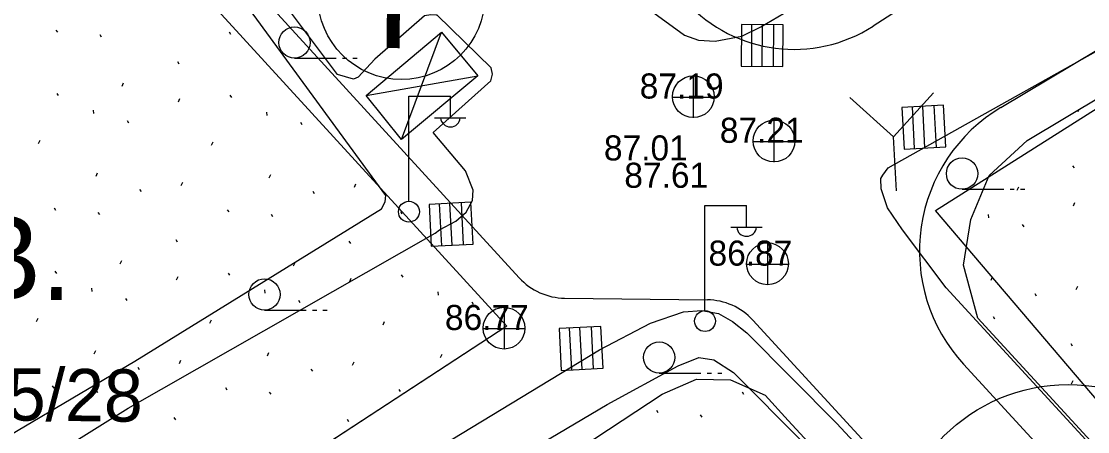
# Model space of a CAD drawing. Extents: x 412225 to 413380, y 4456471 to 4457189.
# Drawn here: x 412564.7 to 412615.8, y 4456938.5 to 4456958.1 of the extents above; entities that cross this region are included whole.
import ezdxf

# ---------------------------------------------------------------- set-up
doc = ezdxf.new("R2010")
doc.units = 0
for name, color, linetype in [('0_HALİHAZIR', 7, 'Continuous'), ('0_KADASTRO', 7, 'Continuous'), ('Level 27', 7, 'Continuous'), ('Level 41', 7, 'Continuous'), ('Level 48', 7, 'Continuous'), ('Level 56', 7, 'Continuous'), ('Level 58', 7, 'Continuous'), ('Level 62', 7, 'Continuous')]:
    doc.layers.add(name, color=color, linetype=linetype)

msp = doc.modelspace()

# ---------------------------------------------------------------- linework, layer by layer
at = {"layer": '0_HALİHAZIR'}
for p, q in [((412599.215, 4456957.997), (412599.2, 4456955.997)), ((412599.215, 4456957.997), (412599.2, 4456955.997)), ((412601.215, 4456957.982), (412599.215, 4456957.997)), ((412601.215, 4456957.982), (412599.215, 4456957.997)), ((412599.705, 4456955.994), (412599.719, 4456957.994)), ((412600.2, 4456955.99), (412600.215, 4456957.99)), ((412600.748, 4456955.986), (412600.763, 4456957.986)), ((412601.2, 4456955.982), (412601.215, 4456957.982)), ((412601.2, 4456955.982), (412601.215, 4456957.982)), ((412582.939, 4456952.494), (412584.845, 4456957.62)), ((412577.813, 4456956.38), (412579.813, 4456956.38)), ((412580.113, 4456956.38), (412580.313, 4456956.38)), ((412580.613, 4456956.38), (412580.813, 4456956.38)), ((412599.2, 4456955.997), (412601.2, 4456955.982)), ((412599.2, 4456955.997), (412601.2, 4456955.982)), ((412581.242, 4456954.6), (412586.592, 4456955.535)), ((412596.926, 4456953.529), (412596.926, 4456955.529)), ((412606.501, 4456952.616), (412608.402, 4456954.719)), ((412583.281, 4456949.563), (412583.281, 4456954.563)), ((412583.281, 4456954.563), (412585.281, 4456954.563)), ((412585.281, 4456953.563), (412585.281, 4456954.563)), ((412595.906, 4456954.519), (412597.906, 4456954.519)), ((412606.501, 4456952.616), (412604.398, 4456954.507)), ((412608.895, 4456954.135), (412606.898, 4456954.029)), ((412608.895, 4456954.135), (412606.898, 4456954.029)), ((412606.898, 4456954.029), (412607.004, 4456952.032)), ((412606.898, 4456954.029), (412607.004, 4456952.032)), ((412607.508, 4456952.059), (412607.402, 4456954.056)), ((412608.002, 4456952.085), (412607.897, 4456954.082)), ((412608.549, 4456952.114), (412608.444, 4456954.111)), ((412609.001, 4456952.138), (412608.895, 4456954.135)), ((412609.001, 4456952.138), (412608.895, 4456954.135)), ((412584.521, 4456953.523), (412586.021, 4456953.523)), ((412600.788, 4456951.411), (412600.788, 4456953.411)), ((412599.768, 4456952.401), (412601.768, 4456952.401)), ((412606.637, 4456950.029), (412606.501, 4456952.616)), ((412607.004, 4456952.032), (412609.001, 4456952.138)), ((412607.004, 4456952.032), (412609.001, 4456952.138)), ((412609.778, 4456950.11), (412611.778, 4456950.11)), ((412612.078, 4456950.11), (412612.278, 4456950.11)), ((412612.578, 4456950.11), (412612.778, 4456950.11)), ((412586.255, 4456949.486), (412584.258, 4456949.381)), ((412586.255, 4456949.486), (412584.258, 4456949.381)), ((412584.258, 4456949.381), (412584.363, 4456947.383)), ((412584.258, 4456949.381), (412584.363, 4456947.383)), ((412584.867, 4456947.41), (412584.762, 4456949.407)), ((412585.362, 4456947.436), (412585.256, 4456949.433)), ((412585.909, 4456947.465), (412585.803, 4456949.462)), ((412586.361, 4456947.489), (412586.255, 4456949.486)), ((412586.361, 4456947.489), (412586.255, 4456949.486)), ((412597.459, 4456944.331), (412597.459, 4456949.331)), ((412597.459, 4456949.331), (412599.459, 4456949.331)), ((412599.459, 4456948.331), (412599.459, 4456949.331)), ((412598.699, 4456948.291), (412600.199, 4456948.291)), ((412584.363, 4456947.383), (412586.361, 4456947.489)), ((412584.363, 4456947.383), (412586.361, 4456947.489)), ((412600.479, 4456945.538), (412600.479, 4456947.538)), ((412599.459, 4456946.528), (412601.459, 4456946.528)), ((412576.377, 4456944.33), (412578.377, 4456944.33)), ((412578.677, 4456944.33), (412578.877, 4456944.33)), ((412579.177, 4456944.33), (412579.377, 4456944.33)), ((412587.861, 4456942.458), (412587.861, 4456944.458)), ((412592.481, 4456943.549), (412590.483, 4456943.444)), ((412592.481, 4456943.549), (412590.483, 4456943.444)), ((412591.588, 4456941.499), (412591.482, 4456943.497)), ((412592.135, 4456941.528), (412592.029, 4456943.526)), ((412592.586, 4456941.552), (412592.481, 4456943.549)), ((412592.586, 4456941.552), (412592.481, 4456943.549)), ((412586.841, 4456943.448), (412588.841, 4456943.448)), ((412590.483, 4456943.444), (412590.589, 4456941.447)), ((412590.483, 4456943.444), (412590.589, 4456941.447)), ((412591.093, 4456941.473), (412590.987, 4456943.471)), ((412590.589, 4456941.447), (412592.586, 4456941.552)), ((412590.589, 4456941.447), (412592.586, 4456941.552)), ((412595.277, 4456941.316), (412597.277, 4456941.316)), ((412597.577, 4456941.316), (412597.777, 4456941.316)), ((412598.077, 4456941.316), (412598.277, 4456941.316))]:
    msp.add_line(p, q, dxfattribs=at)
for points in [[(412584.762, 4456948.165), (412585.534, 4456948.579), (412586.037, 4456949.02), (412586.337, 4456949.57), (412586.364, 4456950.073), (412586.006, 4456950.99), (412584.455, 4456952.83), (412587.206, 4456955.305), (412587.296, 4456955.619), (412587.226, 4456955.918), (412584.641, 4456958.441), (412584.604, 4456958.443), (412584.347, 4456958.456), (412584.036, 4456958.399), (412581.664, 4456956.335), (412580.856, 4456955.468), (412580.642, 4456955.381), (412579.867, 4456955.606), (412569.482, 4456969.462), (412569.816, 4456973.933), (412569.776, 4456974.563), (412569.384, 4456975.285), (412561.794, 4456983.876)], [(412433.199, 4456983.611), (412458.357, 4456958.224), (412478.594, 4456937.778), (412494.707, 4456921.709), (412506.6, 4456909.868), (412508.244, 4456908.725), (412509.715, 4456908.155), (412510.968, 4456907.91), (412512.709, 4456907.952), (412514.827, 4456908.164), (412517.02, 4456908.788), (412521.642, 4456910.812), (412528.714, 4456914.991), (412542.04, 4456923.109), (412563.128, 4456935.466), (412569.855, 4456939.641), (412584.556, 4456948.006), (412584.762, 4456948.165)], [(412595.013, 4456958.555), (412596.492, 4456957.475), (412597.153, 4456957.238), (412597.959, 4456957.201), (412599.237, 4456957.433), (412600.135, 4456957.874), (412616.154, 4456967.297), (412638.119, 4456980.873)], [(412669.905, 4456964.223), (412640.886, 4456945.35), (412621.912, 4456933.376), (412608.502, 4456949.1), (412639.775, 4456968.887), (412659.868, 4456980.208), (412664.29, 4456973.005)], [(412513.106, 4456909.948), (412516.87, 4456911.126), (412523.559, 4456914.13), (412540.165, 4456923.952), (412557.772, 4456934.57), (412570.175, 4456941.896), (412581.984, 4456949.168), (412582.162, 4456949.515), (412582.19, 4456949.809), (412574.277, 4456960.644), (412567.756, 4456970.138), (412567.627, 4456970.723), (412567.661, 4456971.595), (412567.679, 4456971.926), (412567.978, 4456973.92)], [(412661.467, 4456887.739), (412645.033, 4456905.513), (412633.541, 4456918.05), (412622.741, 4456930.466), (412609.011, 4456945.402), (412606.932, 4456948.166), (412606.21, 4456949.224), (412605.901, 4456950.124), (412605.894, 4456950.633), (412605.99, 4456950.782), (412606.232, 4456951.131), (412616.975, 4456957.14), (412641.688, 4456971.736)], [(412582.557, 4456936.451), (412592.413, 4456942.431), (412594.86, 4456943.699), (412596.447, 4456944.249), (412597.317, 4456944.311), (412598.108, 4456944.174), (412598.787, 4456943.79), (412599.469, 4456943.241), (412603.773, 4456938.915), (412612.34, 4456929.705), (412617.286, 4456924.238), (412618.047, 4456922.721), (412618.106, 4456922.114), (412618.015, 4456921.554), (412617.842, 4456921.025), (412616.073, 4456919.487)], [(412575.152, 4456929.38), (412592.783, 4456939.813), (412596.191, 4456941.671), (412597.172, 4456942.063), (412597.896, 4456941.959), (412598.826, 4456941.348), (412605.532, 4456934.625)]]:
    msp.add_lwpolyline(points, dxfattribs=at)
msp.add_lwpolyline([(412582.939, 4456952.494), (412581.242, 4456954.6), (412584.845, 4456957.62), (412586.592, 4456955.535)], close=True, dxfattribs=at)
for centre, radius in [((412577.813, 4456957.13), 0.75), ((412596.911, 4456954.537), 1), ((412600.773, 4456952.419), 1), ((412609.778, 4456950.86), 0.75), ((412583.291, 4456949.038), 0.5), ((412600.463, 4456946.546), 1), ((412576.377, 4456945.08), 0.75), ((412587.846, 4456943.466), 1), ((412597.469, 4456943.806), 0.5), ((412595.277, 4456942.066), 0.75)]:
    msp.add_circle(centre, radius, dxfattribs=at)
for centre in [(412585.281, 4456953.566), (412599.459, 4456948.334)]:
    msp.add_arc(centre, 0.474, 184.8384, 355.1464, dxfattribs=at)
at = {"layer": '0_KADASTRO'}
for points in [[(412627.457, 4456925.548), (412610.535, 4456943.95), (412609.853, 4456946.488), (412610.198, 4456948.664), (412611.072, 4456950.765), (412612.896, 4456952.445), (412618.421, 4456955.74), (412629.081, 4456938.817), (412647.385, 4456950.031), (412670.013, 4456963.896), (412659.665, 4456980.324), (412659.349, 4456980.825), (412662.956, 4456983.053), (412663.251, 4456982.728), (412682.351, 4456961.652), (412697.158, 4456945.313), (412711.723, 4456958.53), (412711.969, 4456958.753), (412714.653, 4456955.79), (412699.879, 4456942.309), (412701.663, 4456940.335), (412731.651, 4456907.154)], [(412514.918, 4456961.632), (412519.687, 4456956.508), (412533.306, 4456941.862), (412568.504, 4456974.51), (412568.099, 4456965.274), (412587.973, 4456943.566), (412531.386, 4456906.626)]]:
    msp.add_lwpolyline(points, dxfattribs=at)
at = {"layer": 'Level 27'}
for p, q in [((412587.973, 4456943.566), (412531.386, 4456906.626)), ((412536.456, 4456901.576), (412595.418, 4456940.311))]:
    msp.add_line(p, q, dxfattribs=at)
for points in [[(412698.351, 4456863.216), (412671.009, 4456893.019), (412663.67, 4456886.167), (412658.594, 4456891.688), (412627.457, 4456925.548), (412610.535, 4456943.95), (412609.853, 4456946.488), (412610.198, 4456948.664), (412611.072, 4456950.765), (412612.896, 4456952.445), (412618.421, 4456955.74), (412659.349, 4456980.825), (412662.956, 4456983.053), (412675.647, 4456990.653), (412677.81, 4456991.799), (412679.882, 4456991.945), (412681.966, 4456991.421), (412682.158, 4456991.258), (412683.551, 4456990.073), (412683.789, 4456989.871), (412711.969, 4456958.753), (412714.653, 4456955.79), (412757.812, 4456908.134)], [(412554.879, 4456989.15), (412568.504, 4456974.51), (412568.099, 4456965.274), (412587.973, 4456943.566)], [(412595.418, 4456940.311), (412597.066, 4456941.022), (412598.696, 4456940.993), (412600.348, 4456940.255), (412601.449, 4456939.057), (412603.732, 4456936.574), (412617.27, 4456921.852)]]:
    msp.add_lwpolyline(points, dxfattribs=at)
at = {"layer": 'Level 41'}
for p, q in [((412566.39, 4456957.728), (412566.46, 4456957.62)), ((412568.487, 4456957.515), (412568.557, 4456957.407)), ((412574.683, 4456957.643), (412574.753, 4456957.536)), ((412572.212, 4456956.215), (412572.282, 4456956.108)), ((412569.559, 4456955.05), (412569.632, 4456955.208)), ((412566.426, 4456954.698), (412566.496, 4456954.59)), ((412572.251, 4456954.293), (412572.324, 4456954.452)), ((412574.719, 4456954.613), (412574.789, 4456954.505)), ((412568.176, 4456953.889), (412568.193, 4456953.728)), ((412576.469, 4456953.804), (412576.485, 4456953.644)), ((412615.333, 4456953.825), (412615.379, 4456953.926)), ((412569.801, 4456953.402), (412569.87, 4456953.294)), ((412578.094, 4456953.317), (412578.163, 4456953.209)), ((412565.553, 4456952.301), (412565.627, 4456952.461)), ((412573.845, 4456952.217), (412573.919, 4456952.376)), ((412615.071, 4456951.238), (412615.141, 4456951.13)), ((412568.309, 4456950.743), (412568.381, 4456950.902)), ((412576.602, 4456950.658), (412576.673, 4456950.818)), ((412572.388, 4456950.293), (412572.46, 4456950.453)), ((412580.68, 4456950.208), (412580.753, 4456950.368)), ((412612.418, 4456950.072), (412612.49, 4456950.23)), ((412570.398, 4456950.106), (412570.468, 4456949.999)), ((412578.69, 4456950.021), (412578.76, 4456949.914)), ((412566.303, 4456949.219), (412566.373, 4456949.111)), ((412574.596, 4456949.134), (412574.666, 4456949.026)), ((412615.109, 4456949.315), (412615.183, 4456949.475)), ((412568.4, 4456949.005), (412568.47, 4456948.897)), ((412576.693, 4456948.92), (412576.763, 4456948.812)), ((412582.888, 4456949.049), (412582.958, 4456948.941)), ((412611.035, 4456948.911), (412611.051, 4456948.751)), ((412612.66, 4456948.424), (412612.729, 4456948.317)), ((412572.125, 4456947.706), (412572.195, 4456947.598)), ((412580.418, 4456947.621), (412580.488, 4456947.513)), ((412569.472, 4456946.54), (412569.545, 4456946.698)), ((412577.765, 4456946.455), (412577.837, 4456946.613)), ((412566.339, 4456946.188), (412566.409, 4456946.08)), ((412574.632, 4456946.103), (412574.702, 4456945.995)), ((412572.164, 4456945.783), (412572.237, 4456945.943)), ((412580.456, 4456945.699), (412580.53, 4456945.858)), ((412582.924, 4456946.018), (412582.994, 4456945.911)), ((412611.168, 4456945.765), (412611.239, 4456945.925)), ((412568.089, 4456945.379), (412568.106, 4456945.219)), ((412576.382, 4456945.294), (412576.398, 4456945.134)), ((412584.674, 4456945.209), (412584.691, 4456945.049)), ((412613.256, 4456945.128), (412613.326, 4456945.021)), ((412615.246, 4456945.316), (412615.319, 4456945.475)), ((412569.714, 4456944.892), (412569.783, 4456944.785)), ((412578.007, 4456944.808), (412578.076, 4456944.7)), ((412586.299, 4456944.723), (412586.368, 4456944.615)), ((412611.259, 4456944.027), (412611.329, 4456943.92)), ((412565.466, 4456943.792), (412565.539, 4456943.951)), ((412573.758, 4456943.707), (412573.832, 4456943.866)), ((412582.051, 4456943.622), (412582.125, 4456943.781)), ((412614.984, 4456942.728), (412615.054, 4456942.62)), ((412568.222, 4456942.234), (412568.294, 4456942.393)), ((412576.515, 4456942.149), (412576.586, 4456942.308)), ((412584.807, 4456942.064), (412584.879, 4456942.223)), ((412570.311, 4456941.596), (412570.38, 4456941.489)), ((412572.301, 4456941.784), (412572.373, 4456941.943)), ((412578.603, 4456941.511), (412578.673, 4456941.405)), ((412580.593, 4456941.699), (412580.666, 4456941.858)), ((412615.022, 4456940.806), (412615.096, 4456940.965)), ((412566.216, 4456940.709), (412566.286, 4456940.601)), ((412568.313, 4456940.496), (412568.383, 4456940.388)), ((412574.509, 4456940.624), (412574.579, 4456940.516)), ((412582.801, 4456940.539), (412582.871, 4456940.432)), ((412599.242, 4456940.424), (412599.312, 4456940.317)), ((412576.606, 4456940.411), (412576.676, 4456940.303)), ((412595.148, 4456939.537), (412595.218, 4456939.429)), ((412572.038, 4456939.196), (412572.108, 4456939.089)), ((412580.331, 4456939.111), (412580.401, 4456939.004)), ((412597.245, 4456939.323), (412597.315, 4456939.216))]:
    msp.add_line(p, q, dxfattribs=at)
at = {"layer": 'Level 48'}
msp.add_circle((412582.932, 4456959.36), 4, dxfattribs=at)
at = {"layer": 'Level 58'}
msp.add_circle((412614.851, 4456932.373), 8.4, dxfattribs=at)
at = {"layer": 'Level 62'}
msp.add_line((412590.748, 4456944.902), (412597.582, 4456944.822), dxfattribs=at)
for points in [[(412667.934, 4456998.06), (412655.637, 4456990.241), (412648.142, 4456985.4), (412626.3, 4456971.296), (412618.947, 4456966.549), (412605.521, 4456957.914)], [(412611.641, 4456954.025), (412617.386, 4456957.452), (412658.301, 4456982.528), (412661.917, 4456984.762), (412675.918, 4456993.147)], [(412570.972, 4456965.098), (412588.57, 4456945.876)], [(412599.756, 4456943.853), (412623.48, 4456918.054)], [(412661.516, 4456885.555), (412657.122, 4456890.334), (412625.985, 4456924.194), (412609.85, 4456941.74)]]:
    msp.add_lwpolyline(points, dxfattribs=at)
for centre, radius, start, end in [((412601.735, 4456963.802), 7, 222.5825, 302.7455), ((412615.739, 4456947.155), 8, 120.8132, 222.5999), ((412590.783, 4456947.902), 3, 222.4754, 269.3333), ((412597.547, 4456941.822), 3, 42.5983, 89.3367)]:
    msp.add_arc(centre, radius, start, end, dxfattribs=at)

# ---------------------------------------------------------------- texts
at = {"layer": '0_HALİHAZIR'}
for s, p in [('87.19', (412594.344, 4456954.45)), ('87.21', (412598.178, 4456952.332)), ('87.01', (412592.629, 4456951.488)), ('87.61', (412593.605, 4456950.18)), ('86.87', (412597.637, 4456946.458)), ('86.77', (412585.014, 4456943.378))]:
    msp.add_text(s, height=1.2, dxfattribs=at).set_placement(p)
at = {"layer": 'Level 41'}
msp.add_text('Ç. B.', height=4, rotation=359.4141, dxfattribs=at).set_placement((412555.266, 4456944.933))
at = {"layer": 'Level 48'}
msp.add_text('P', height=5, rotation=359.4141, dxfattribs=at).set_placement((412581.671, 4456956.871))
at = {"layer": 'Level 56'}
msp.add_text('01-1010-00-035/28', height=2.5, rotation=359.4136, dxfattribs=at).set_placement((412542.099, 4456939.279))

doc.saveas('drawing.dxf')
